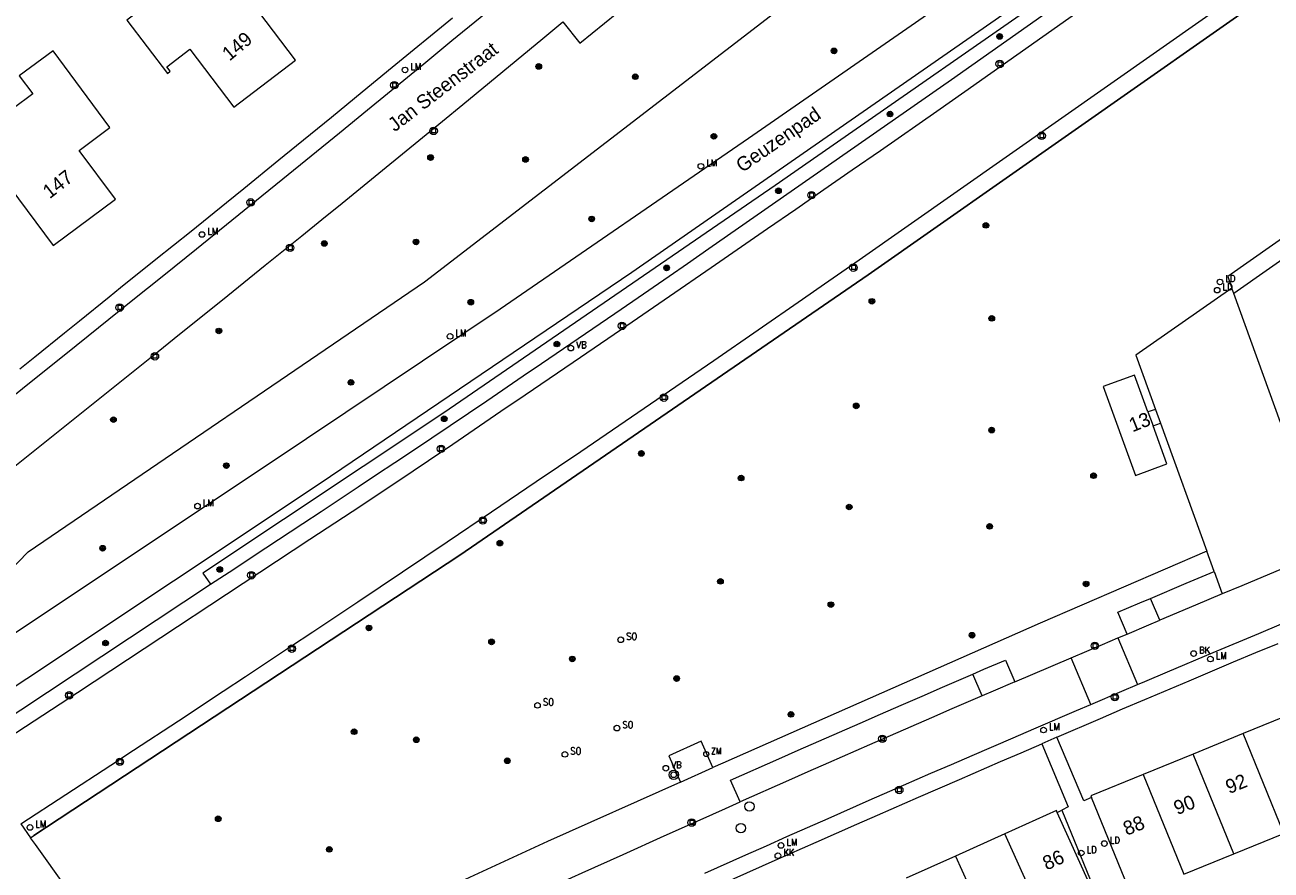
# Model space of a CAD drawing. Header units: metres. Extents: x 138165 to 154469, y 480134 to 494189.
# Tile 827 of 1056: x 146038 to 146149, y 488525 to 488600. Entities that reach past the tile are written whole.
import ezdxf

# ---------------------------------------------------------------- set-up
doc = ezdxf.new("R2010")
doc.units = ezdxf.units.M
doc.header["$LTSCALE"] = 0.001
doc.header["$MEASUREMENT"] = 0
for name, color, linetype, lineweight in [('Level 5', 7, 'Continuous', 0), ('TOP-L-terrein schutting raster hek leuning', 7, 'Continuous', 0), ('TOP-L-topo objecten punt', 7, 'Continuous', 0), ('TOP-L-topo objecten vlak', 7, 'Continuous', 0), ('TOP-T-topo huisnummering naamgeving', 7, 'Continuous', 0)]:
    doc.layers.add(name, color=color, linetype=linetype, lineweight=lineweight)
doc.styles.add('Style-INTL_ISO', font='INTL_ISO.shx')
doc.styles.add('Style-STANDARD', font='STANDARD.shx')

# ---------------------------------------------------------------- blocks, each defined once
blk = doc.blocks.new('24')
at = {"layer": 'TOP-L-topo objecten punt', "color": 7, "linetype": 'Continuous', "lineweight": 0}
for radius in [0.025, 0.0182, 0.0115, 0.005]:
    blk.add_circle((0, 0), radius, dxfattribs=at)
blk = doc.blocks.new('129')
at = {"layer": 'TOP-L-topo objecten punt', "color": 7, "linetype": 'Continuous', "lineweight": 0}
blk.add_circle((0, 0), 0.025, dxfattribs=at)
at = {"layer": 'TOP-L-topo objecten punt', "color": 7, "linetype": 'Continuous', "lineweight": 0, "style": 'Style-STANDARD'}
blk.add_text('SO', height=0.06, dxfattribs=at).set_placement((0.0483, 0))
blk = doc.blocks.new('304')
at = {"layer": 'TOP-L-topo objecten punt', "color": 7, "linetype": 'Continuous', "lineweight": 0}
blk.add_circle((0, 0), 0.0225, dxfattribs=at)
at = {"layer": 'TOP-L-topo objecten punt', "color": 7, "linetype": 'Continuous', "lineweight": 0, "style": 'Style-STANDARD'}
blk.add_text('ZM', height=0.054, dxfattribs=at).set_placement((0.043, 0))
blk = doc.blocks.new('39')
at = {"layer": 'TOP-L-topo objecten punt', "color": 7, "linetype": 'Continuous', "lineweight": 0}
for p, q in [((0.0175, 0.0175), (-0.0175, 0.0175)), ((-0.0175, 0.0175), (-0.0175, -0.0175)), ((0.0175, 0.0175), (0.0175, -0.0175)), ((0.0175, -0.0175), (-0.0175, -0.0175))]:
    blk.add_line(p, q, dxfattribs=at)
blk.add_circle((0, 0), 0.0332, dxfattribs=at)
blk = doc.blocks.new('*U13')
at = {"layer": 'Level 5', "color": 7, "linetype": 'Continuous', "lineweight": 0}
blk.add_circle((0, 0), 0.0415, dxfattribs=at)
blk = doc.blocks.new('150')
at = {"layer": 'Level 5', "color": 7, "linetype": 'Continuous', "lineweight": 0}
blk.add_blockref('*U13', (0, 0), dxfattribs=at)
blk = doc.blocks.new('121')
at = {"layer": 'TOP-L-topo objecten punt', "color": 7, "linetype": 'Continuous', "lineweight": 0}
blk.add_circle((0, 0), 0.025, dxfattribs=at)
at = {"layer": 'TOP-L-topo objecten punt', "color": 7, "linetype": 'Continuous', "lineweight": 0, "style": 'Style-STANDARD'}
blk.add_text('LD', height=0.06, dxfattribs=at).set_placement((0.0483, 0))
blk = doc.blocks.new('72')
at = {"layer": 'TOP-L-topo objecten punt', "color": 7, "linetype": 'Continuous', "lineweight": 0}
blk.add_circle((0, 0), 0.025, dxfattribs=at)
at = {"layer": 'TOP-L-topo objecten punt', "color": 7, "linetype": 'Continuous', "lineweight": 0, "style": 'Style-STANDARD'}
blk.add_text('BK', height=0.06, dxfattribs=at).set_placement((0.0483, 0))
blk = doc.blocks.new('16')
at = {"layer": 'TOP-L-topo objecten punt', "color": 7, "linetype": 'Continuous', "lineweight": 0}
blk.add_circle((0, 0), 0.025, dxfattribs=at)
at = {"layer": 'TOP-L-topo objecten punt', "color": 7, "linetype": 'Continuous', "lineweight": 0, "style": 'Style-STANDARD'}
blk.add_text('LM', height=0.06, dxfattribs=at).set_placement((0.0483, 0))
blk = doc.blocks.new('15')
at = {"layer": 'TOP-L-topo objecten punt', "color": 7, "linetype": 'Continuous', "lineweight": 0}
blk.add_circle((0, 0), 0.025, dxfattribs=at)
at = {"layer": 'TOP-L-topo objecten punt', "color": 7, "linetype": 'Continuous', "lineweight": 0, "style": 'Style-STANDARD'}
blk.add_text('VL', height=0.06, dxfattribs=at).set_placement((0.0483, 0))
blk = doc.blocks.new('119')
at = {"layer": 'TOP-L-topo objecten punt', "color": 7, "linetype": 'Continuous', "lineweight": 0}
blk.add_circle((0, 0), 0.025, dxfattribs=at)
at = {"layer": 'TOP-L-topo objecten punt', "color": 7, "linetype": 'Continuous', "lineweight": 0, "style": 'Style-STANDARD'}
blk.add_text('KK', height=0.06, dxfattribs=at).set_placement((0.0483, 0))
blk = doc.blocks.new('14')
at = {"layer": 'TOP-L-topo objecten punt', "color": 7, "linetype": 'Continuous', "lineweight": 0}
blk.add_circle((0, 0), 0.025, dxfattribs=at)
at = {"layer": 'TOP-L-topo objecten punt', "color": 7, "linetype": 'Continuous', "lineweight": 0, "style": 'Style-STANDARD'}
blk.add_text('VB', height=0.06, dxfattribs=at).set_placement((0.0483, 0))
blk = doc.blocks.new('27')
at = {"layer": 'TOP-L-topo objecten punt', "color": 7, "linetype": 'Continuous', "lineweight": 0}
for radius in [0.0415, 0.025]:
    blk.add_circle((0, 0), radius, dxfattribs=at)

msp = doc.modelspace()

# ---------------------------------------------------------------- linework, layer by layer
at = {"layer": 'TOP-L-terrein schutting raster hek leuning', "flags": 128}
for points in [[(146220.52, 488654.29), (146185.56, 488628.7), (146149.04, 488602.94), (146112.89, 488577.59), (146076.64, 488552.73), (146038.83, 488527.85)], [(146032.82, 488535.81), (146054.52, 488550.14), (146056.16, 488551.22), (146059.44, 488553.37), (146062.71, 488555.53), (146064.35, 488556.61), (146067.62, 488558.78), (146069.26, 488559.87), (146070.89, 488560.96), (146072.52, 488562.05), (146075.78, 488564.24), (146079.03, 488566.43), (146082.28, 488568.63), (146083.9, 488569.73), (146087.15, 488571.94), (146090.39, 488574.16), (146092, 488575.27), (146095.23, 488577.49), (146096.85, 488578.61), (146098.76, 488579.94), (146120.29, 488594.93), (146171.41, 488630.99)]]:
    msp.add_lwpolyline(points, dxfattribs=at)
at = {"layer": 'TOP-L-topo objecten vlak', "flags": 128}
for points in [[(146033.46, 488534.51), (146042.71, 488540.53), (146063.34, 488554.15), (146067.1, 488556.59), (146071.14, 488559.3), (146073.87, 488561.14), (146076.02, 488562.59), (146080.3, 488565.5), (146082.44, 488566.95), (146086.72, 488569.86), (146091, 488572.79), (146095.27, 488575.71), (146098.96, 488578.25), (146103.97, 488581.71), (146106.47, 488583.44), (146108.97, 488585.17), (146111.48, 488586.91), (146113.98, 488588.64), (146118.98, 488592.12), (146121.47, 488593.86), (146216.61, 488660.96)], [(146027.96, 488542.34), (146038.34, 488553.01), (146073.52, 488576.99), (146110.89, 488605.73), (146112.41, 488617.35), (146117.57, 488623.41), (146151.54, 488648.79)], [(146170.12, 488632.47), (146156.39, 488622.91), (146134.06, 488607.1), (146091.9, 488577.82), (146064.24, 488559.09), (146038.21, 488541.76), (146031.52, 488537.34)], [(146170.86, 488631.81), (146134.24, 488606.15), (146104.65, 488585.53), (146075.22, 488565.35), (146053.82, 488551.14), (146054.52, 488550.14)], [(146054.52, 488550.14), (146056.16, 488551.22), (146059.44, 488553.37), (146062.71, 488555.53), (146064.35, 488556.61), (146067.62, 488558.78), (146069.26, 488559.87), (146070.89, 488560.96), (146072.52, 488562.05), (146075.78, 488564.24), (146079.03, 488566.43), (146082.28, 488568.63), (146083.9, 488569.73), (146087.15, 488571.94), (146090.39, 488574.16), (146092, 488575.27), (146095.23, 488577.49), (146096.85, 488578.61), (146098.76, 488579.94), (146120.29, 488594.93), (146171.41, 488630.99)], [(146038.54, 488527.66), (146038.83, 488527.85), (146076.64, 488552.73), (146112.89, 488577.59), (146149.04, 488602.94), (146185.56, 488628.7)], [(146194.82, 488611.67), (146190.67, 488609.49), (146172.58, 488596.92), (146144.81, 488577.46), (146145.17, 488576.42)], [(146023.24, 488556.03), (146026.9, 488558.87), (146032.12, 488562.95), (146035.84, 488565.93), (146038.75, 488568.26), (146041.66, 488570.59), (146044.56, 488572.92), (146047.47, 488575.25), (146050.37, 488577.58), (146053.27, 488579.92), (146059.07, 488584.6), (146060.93, 488586.11), (146063.44, 488588.15), (146065.95, 488590.2), (146068.45, 488592.24), (146073.45, 488596.33), (146075.95, 488598.38), (146078.45, 488600.43), (146083.45, 488604.53), (146088.43, 488608.64), (146090.93, 488610.7)], [(146056.59, 488592.49), (146062.07, 488596.65), (146058.8, 488600.95), (146061.51, 488603), (146056.39, 488609.76), (146053.41, 488607.5), (146054.62, 488605.91), (146047.1, 488600.2), (146050.69, 488595.47), (146050.94, 488595.66), (146050.63, 488596.07), (146052.69, 488597.63), (146056.59, 488592.49)], [(146189.54, 488579.28), (146193.01, 488580.51), (146196.51, 488581.7), (146196.52, 488581.67), (146204.09, 488583.88), (146193.89, 488598.43), (146194.8, 488599.07), (146193.01, 488603.99), (146193.25, 488604.07), (146191.58, 488608.65), (146182.3, 488602.15), (146182.45, 488601.94), (146145.34, 488575.93)], [(146037.67, 488528.88), (146041.67, 488531.48), (146045.67, 488534.1), (146047.67, 488535.41), (146051.66, 488538.03), (146055.64, 488540.66), (146057.63, 488541.97), (146061.61, 488544.61), (146063.6, 488545.93), (146067.58, 488548.58), (146069.56, 488549.91), (146073.53, 488552.57), (146075.51, 488553.9), (146079.47, 488556.57), (146083.43, 488559.25), (146085.4, 488560.59), (146087.38, 488561.93), (146091.32, 488564.62), (146095.27, 488567.31), (146099.2, 488570.01), (146103.14, 488572.72), (146107.07, 488575.44), (146109.03, 488576.8), (146112.08, 488578.92), (146147.18, 488603.53)], [(146085.79, 488600.04), (146087.31, 488598.15), (146091.68, 488601.72), (146090.12, 488603.61)], [(146120.07, 488602.07), (146102.26, 488589.69), (146080.24, 488574.55), (146059.64, 488560.76), (146036.22, 488545.18), (146029.13, 488540.69)], [(146027.91, 488553.31), (146028.66, 488553.89), (146037.28, 488560.74), (146049.86, 488570.81), (146051.77, 488572.33), (146055.58, 488575.39), (146059.38, 488578.45), (146062.61, 488581.07), (146064.4, 488582.52), (146066.19, 488583.97), (146069.77, 488586.88), (146073.33, 488589.79), (146075.12, 488591.25), (146076.9, 488592.71), (146080.46, 488595.64), (146084.01, 488598.57), (146085.79, 488600.04)], [(146076, 488600.37), (146070.65, 488595.99), (146067.97, 488593.81), (146065.25, 488591.57), (146062.14, 488589.04), (146060.59, 488587.77), (146057.48, 488585.24), (146055.92, 488583.98), (146052.79, 488581.46), (146051.23, 488580.21), (146049.67, 488578.95), (146046.54, 488576.45), (146045.52, 488575.62), (146042.88, 488573.48), (146041.56, 488572.42), (146038.92, 488570.29), (146037.59, 488569.23)], [(146035.01, 488583.47), (146034.7, 488583.87), (146036.7, 488585.39), (146040.54, 488580.21), (146046.07, 488584.3), (146042.86, 488588.64), (146045.59, 488590.66), (146040.55, 488597.48), (146037.54, 488595.25), (146038.73, 488593.65), (146033.47, 488589.76), (146031.16, 488588), (146034.75, 488583.27), (146035.01, 488583.47)], [(146145.17, 488576.42), (146136.64, 488570.48), (146138.39, 488565.66)], [(146145.34, 488575.93), (146145.17, 488576.42)], [(146149.5, 488564.51), (146145.34, 488575.93)], [(146137.73, 488565.43), (146136.54, 488568.7), (146133.74, 488567.68), (146136.61, 488559.81), (146139.41, 488560.83), (146138.18, 488564.19)], [(146138.39, 488565.66), (146137.73, 488565.43)], [(146138.39, 488565.66), (146138.84, 488564.43)], [(146137.73, 488565.43), (146138.18, 488564.19)], [(146138.18, 488564.19), (146138.84, 488564.43)], [(146138.84, 488564.43), (146142.94, 488553.09)], [(146142.94, 488553.09), (146128.15, 488546.69), (146099.99, 488534.28), (146099.11, 488533.88)], [(146143.6, 488551.27), (146142.94, 488553.09)], [(146153.64, 488553.17), (146150.2, 488551.74), (146146.07, 488550.02), (146144.32, 488549.29)], [(146137.96, 488548.89), (146141.12, 488550.23), (146143.6, 488551.27)], [(146143.6, 488551.27), (146144.32, 488549.29)], [(146032.65, 488535.7), (146032.82, 488535.81), (146054.52, 488550.14)], [(146135.87, 488545.73), (146135.05, 488547.66), (146137, 488548.49), (146137.96, 488548.89)], [(146138.77, 488546.96), (146137.96, 488548.89)], [(146144.32, 488549.29), (146141.94, 488548.29), (146138.77, 488546.96)], [(146135.87, 488545.73), (146137.81, 488546.55), (146138.77, 488546.96)], [(146135.04, 488545.38), (146135.87, 488545.73)], [(146136.8, 488541.25), (146137.44, 488541.51), (146139.46, 488542.37), (146143.51, 488544.08), (146147.56, 488545.78), (146149.59, 488546.62)], [(146129.65, 488536.59), (146133.51, 488538.24), (146135.47, 488539.08), (146137.44, 488539.92), (146141.38, 488541.59), (146145.32, 488543.25), (146147.3, 488544.08), (146149.27, 488544.9)], [(146130.9, 488543.62), (146133.69, 488544.81), (146135.04, 488545.38)], [(146135.04, 488545.38), (146136.8, 488541.25)], [(146122.19, 488542.18), (146123.17, 488542.6), (146125.08, 488543.42), (146125.91, 488541.49)], [(146125.91, 488541.49), (146127.51, 488542.18), (146130.9, 488543.62)], [(146132.67, 488539.49), (146130.9, 488543.62)], [(146101.53, 488530.84), (146100.68, 488532.76), (146104.96, 488534.66), (146106.68, 488535.42), (146108.51, 488536.22), (146112.17, 488537.83), (146114, 488538.63), (146115.83, 488539.43), (146117.67, 488540.22), (146119.5, 488541.02), (146122.19, 488542.18)], [(146123.02, 488540.25), (146122.19, 488542.18)], [(146125.91, 488541.49), (146124, 488540.67), (146123.02, 488540.25)], [(146132.67, 488539.49), (146135.41, 488540.66), (146136.8, 488541.25)], [(146123.02, 488540.25), (146120.33, 488539.09), (146118.5, 488538.3), (146116.67, 488537.5), (146114.84, 488536.7), (146113.01, 488535.91), (146109.36, 488534.3), (146107.53, 488533.5), (146105.81, 488532.73), (146101.53, 488530.84)], [(146098.4, 488524.51), (146102.04, 488526.14), (146103.86, 488526.95), (146105.68, 488527.76), (146107.5, 488528.57), (146109.33, 488529.37), (146112.98, 488530.98), (146114.8, 488531.78), (146118.45, 488533.37), (146120.28, 488534.16), (146122.11, 488534.96), (146125.77, 488536.53), (146127.6, 488537.32), (146131.37, 488538.93), (146132.67, 488539.49)], [(146150.62, 488538.71), (146146.18, 488536.9)], [(146146.18, 488536.9), (146141.74, 488535.08)], [(146149.79, 488528.04), (146146.18, 488536.9)], [(146061.76, 488505.99), (146064.91, 488507.47), (146068.51, 488509.16), (146070.3, 488510.01), (146073.9, 488511.68), (146075.71, 488512.52), (146079.31, 488514.19), (146082.92, 488515.85), (146084.73, 488516.67), (146088.34, 488518.32), (146091.95, 488519.96), (146095.57, 488521.6), (146097.39, 488522.41), (146101.01, 488524.03), (146104.64, 488525.65), (146108.27, 488527.26), (146110.09, 488528.06), (146111.9, 488528.86), (146113.72, 488529.66), (146117.36, 488531.25), (146121, 488532.83), (146124.65, 488534.41), (146126.47, 488535.19), (146128.3, 488535.98)], [(146099.11, 488533.88), (146098.07, 488536.21), (146095.2, 488534.93), (146096.24, 488532.6)], [(146129.65, 488536.59), (146128.3, 488535.98)], [(146128.3, 488535.98), (146130.65, 488530.39), (146130.07, 488530.1)], [(146132.71, 488531.22), (146132.04, 488530.94), (146129.65, 488536.59)], [(146141.74, 488535.08), (146137.29, 488533.27)], [(146145.35, 488526.23), (146141.74, 488535.08)], [(146096.24, 488532.6), (146099.11, 488533.88)], [(146096.24, 488532.6), (146084.43, 488527.33), (146064.04, 488517.91), (146050.16, 488511.39), (146038.98, 488527.04), (146038.54, 488527.66)], [(146137.29, 488533.27), (146132.65, 488531.37), (146132.71, 488531.22)], [(146137.29, 488533.27), (146140.91, 488524.42)], [(146136.26, 488522.52), (146132.71, 488531.22)], [(146083.1, 488522.53), (146085.68, 488523.71), (146087.5, 488524.53), (146091.13, 488526.18), (146094.77, 488527.82), (146096.59, 488528.63), (146100.23, 488530.26), (146101.53, 488530.84)], [(146129.68, 488529.9), (146129.6, 488530.07), (146125.03, 488528.01)], [(146129.68, 488529.9), (146130.07, 488530.1)], [(146130.07, 488530.1), (146133.67, 488521.36)], [(146133.53, 488521.35), (146129.68, 488529.9)], [(146037.67, 488528.88), (146038.54, 488527.66)], [(146125.03, 488528.01), (146120.65, 488526.03)], [(146128.96, 488519.29), (146125.03, 488528.01)], [(146145.35, 488526.23), (146149.79, 488528.04)], [(146120.65, 488526.03), (146116.27, 488524.06)], [(146120.65, 488526.03), (146124.58, 488517.32)], [(146140.91, 488524.42), (146145.35, 488526.23)]]:
    msp.add_lwpolyline(points, dxfattribs=at)

# ---------------------------------------------------------------- block references
at = {"layer": 'TOP-L-topo objecten punt', "xscale": 10, "yscale": 10, "zscale": 10}
for name, p in [('24', (146124.56, 488598.75)), ('24', (146109.86, 488597.47)), ('39', (146124.57, 488596.31)), ('16', (146071.78, 488595.78)), ('24', (146083.65, 488596.09)), ('24', (146092.22, 488595.18)), ('39', (146070.83, 488594.43)), ('24', (146114.83, 488591.87)), ('39', (146074.32, 488590.37)), ('24', (146099.2, 488589.89)), ('39', (146128.29, 488589.94)), ('24', (146074.05, 488588.01)), ('24', (146082.48, 488587.84)), ('16', (146098.04, 488587.23)), ('39', (146058.08, 488584.03)), ('24', (146104.93, 488585.06)), ('39', (146107.86, 488584.67)), ('24', (146088.35, 488582.56)), ('24', (146123.34, 488581.99)), ('16', (146053.76, 488581.18)), ('39', (146061.58, 488580)), ('24', (146064.62, 488580.38)), ('24', (146072.76, 488580.52)), ('24', (146095, 488578.22)), ('39', (146111.58, 488578.24)), ('121', (146143.87, 488576.24)), ('121', (146144.12, 488576.97)), ('24', (146077.62, 488575.17)), ('24', (146113.22, 488575.25)), ('39', (146046.45, 488574.69)), ('39', (146091.04, 488573.07)), ('24', (146123.86, 488573.74)), ('24', (146055.26, 488572.62)), ('16', (146075.78, 488572.14)), ('24', (146085.26, 488571.46)), ('15', (146086.5, 488571.1)), ('14', (146086.5, 488571.1)), ('39', (146049.58, 488570.37)), ('24', (146066.98, 488568.06)), ('39', (146094.76, 488566.7)), ('24', (146111.83, 488565.97)), ('24', (146045.9, 488564.75)), ('24', (146075.26, 488564.83)), ('24', (146123.85, 488563.82)), ('39', (146074.98, 488562.16)), ('24', (146092.76, 488561.75)), ('24', (146055.92, 488560.67)), ('24', (146132.9, 488559.78)), ('24', (146101.61, 488559.57)), ('16', (146053.36, 488557.08)), ('24', (146111.21, 488557)), ('39', (146078.69, 488555.8)), ('24', (146123.67, 488555.28)), ('24', (146044.94, 488553.34)), ('24', (146080.2, 488553.8)), ('24', (146055.34, 488551.46)), ('39', (146058.14, 488550.94)), ('24', (146099.78, 488550.4)), ('24', (146132.24, 488550.17)), ('24', (146109.58, 488548.34)), ('24', (146068.58, 488546.27)), ('129', (146090.93, 488545.22)), ('24', (146122.11, 488545.62)), ('24', (146045.2, 488544.93)), ('39', (146061.73, 488544.43)), ('24', (146079.46, 488545.03)), ('39', (146133.01, 488544.68)), ('72', (146141.78, 488544)), ('24', (146086.63, 488543.52)), ('16', (146143.27, 488543.51)), ('24', (146095.89, 488541.78)), ('39', (146041.97, 488540.29)), ('129', (146083.54, 488539.4)), ('39', (146134.79, 488540.13)), ('129', (146090.59, 488537.38)), ('24', (146106.04, 488538.6)), ('16', (146128.46, 488537.21)), ('24', (146067.26, 488537.06)), ('39', (146114.15, 488536.43)), ('24', (146072.78, 488536.35)), ('129', (146085.97, 488535.05)), ('304', (146098.52, 488535.08)), ('39', (146046.47, 488534.39)), ('24', (146080.86, 488534.48)), ('14', (146094.93, 488533.82)), ('27', (146095.63, 488533.24)), ('39', (146115.65, 488531.89)), ('150', (146102.35, 488530.43)), ('16', (146038.49, 488528.57)), ('24', (146055.2, 488529.34)), ('39', (146097.23, 488529)), ('150', (146101.6, 488528.51)), ('24', (146065.06, 488526.62)), ('16', (146105.16, 488526.97)), ('121', (146131.8, 488526.3)), ('121', (146133.86, 488527.14)), ('119', (146104.88, 488526.06))]:
    msp.add_blockref(name, p, dxfattribs=at)

# ---------------------------------------------------------------- texts
at = {"layer": 'TOP-T-topo huisnummering naamgeving', "style": 'Style-INTL_ISO'}
for s, rotation, p in [('149', 39.9, (146056.2, 488596.52)), ('Jan Steenstraat', 37.5, (146070.87, 488590.24)), ('Geuzenpad', 34.7, (146101.71, 488586.63)), ('147', 38, (146040.24, 488584.3)), ('13', 21.7, (146136.35, 488563.62)), ('92', 22.1, (146144.93, 488531.52)), ('90', 22.2, (146140.33, 488529.65)), ('88', 22.1, (146135.84, 488527.82)), ('86', 24.2, (146128.73, 488524.74))]:
    msp.add_text(s, height=1.25, rotation=rotation, dxfattribs=at).set_placement(p)

doc.saveas('drawing.dxf')
